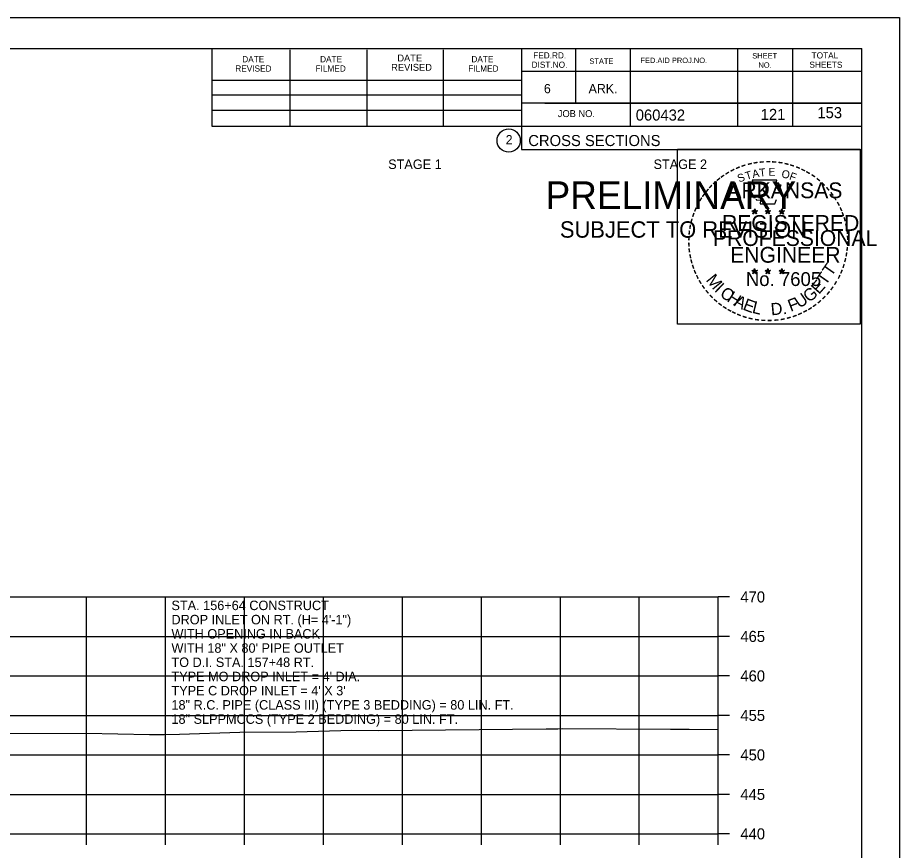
# Model space of a CAD drawing. Extents: x 1538688 to 1540766, y 656250 to 671912.
# Drawn here: x 1538909.5 to 1539021.1, y 666259.3 to 666364.8 of the extents above; entities that cross this region are included whole.
import ezdxf

# ---------------------------------------------------------------- set-up
doc = ezdxf.new("R2010")
doc.units = 0
for name, color, linetype in [('18', 7, 'Continuous'), ('22', 7, 'Continuous'), ('26', 7, 'Continuous'), ('40', 7, 'Continuous'), ('7', 7, 'Continuous'), ('8', 7, 'Continuous'), ('9', 7, 'Continuous'), ('Borings', 7, 'Continuous'), ('Default', 7, 'Continuous'), ('Horizontal Alignment', 7, 'Continuous'), ('RipRap', 7, 'Continuous')]:
    doc.layers.add(name, color=color, linetype=linetype)

msp = doc.modelspace()

# ---------------------------------------------------------------- linework, layer by layer
at = {"layer": '18'}
msp.add_lwpolyline([(1538906.37, 666274.14), (1538918.13, 666274.18), (1538918.14, 666274.18), (1538918.14, 666274.18), (1538918.15, 666274.17), (1538926.15, 666274.02), (1538928.01, 666274), (1538929.97, 666274.05), (1538937.6, 666274.31), (1538944.72, 666274.34), (1538951.78, 666274.55), (1538955.14, 666274.53), (1538976.38, 666274.73), (1538977.88, 666274.74), (1538978.43, 666274.76), (1538992.15, 666274.68), (1538992.27, 666274.68), (1538994.51, 666274.67), (1538998.18, 666274.65)], dxfattribs=at)
at = {"layer": '22'}
for p, q in [((1538718.18, 666291.43), (1538998.18, 666291.43)), ((1538918.18, 666261.43), (1538918.18, 666291.43)), ((1538928.18, 666261.43), (1538928.18, 666291.43)), ((1538938.18, 666261.43), (1538938.18, 666291.43)), ((1538948.18, 666261.43), (1538948.18, 666291.43)), ((1538958.18, 666261.43), (1538958.18, 666291.43)), ((1538968.18, 666261.43), (1538968.18, 666291.43)), ((1538978.18, 666261.43), (1538978.18, 666291.43)), ((1538988.18, 666261.43), (1538988.18, 666291.43)), ((1538998.18, 666261.43), (1538998.18, 666291.43)), ((1538718.18, 666286.43), (1538998.18, 666286.43)), ((1538718.18, 666281.43), (1538998.18, 666281.43)), ((1538718.18, 666276.43), (1538998.18, 666276.43)), ((1538718.18, 666271.43), (1538998.18, 666271.43)), ((1538718.18, 666266.43), (1538998.18, 666266.43)), ((1538718.18, 666261.43), (1538998.18, 666261.43))]:
    msp.add_line(p, q, dxfattribs=at)
at = {"layer": '26'}
msp.add_line((1538687.78, 666364.78), (1539021.11, 666364.78), dxfattribs=at)
for points in [[(1538687.77, 666364.78), (1539021.11, 666364.78), (1539021.11, 666151.45), (1538687.77, 666151.45)], [(1538993.03, 666348.12), (1539016.13, 666348.12), (1539016.13, 666325.97), (1538993.03, 666325.97)]]:
    msp.add_lwpolyline(points, close=True, dxfattribs=at)
at = {"layer": '8'}
for p, q in [((1539002.44, 666340.33), (1539002.79, 666340.22)), ((1539002.44, 666340.33), (1539002.69, 666340.29)), ((1539002.44, 666340.33), (1539002.68, 666340.21)), ((1539002.57, 666339.93), (1539002.79, 666340.22)), ((1539002.57, 666339.93), (1539002.7, 666340.17)), ((1539002.57, 666339.93), (1539002.79, 666340.14)), ((1539002.79, 666340.59), (1539002.75, 666340.34)), ((1539002.79, 666340.22), (1539002.79, 666340.59)), ((1539002.79, 666340.59), (1539002.84, 666340.34)), ((1539003.13, 666340.33), (1539002.79, 666340.22)), ((1539003, 666339.93), (1539002.79, 666340.22)), ((1539003, 666339.93), (1539002.79, 666340.14)), ((1539003.13, 666340.33), (1539002.85, 666340.29)), ((1539003, 666339.93), (1539002.86, 666340.22)), ((1539003.13, 666340.33), (1539002.93, 666340.23)), ((1539004.11, 666340.33), (1539004.46, 666340.22)), ((1539004.11, 666340.33), (1539004.36, 666340.29)), ((1539004.11, 666340.33), (1539004.35, 666340.21)), ((1539004.24, 666339.93), (1539004.46, 666340.22)), ((1539004.24, 666339.93), (1539004.37, 666340.17)), ((1539004.24, 666339.93), (1539004.46, 666340.14)), ((1539004.46, 666340.59), (1539004.42, 666340.34)), ((1539004.46, 666340.22), (1539004.46, 666340.59)), ((1539004.46, 666340.59), (1539004.51, 666340.34)), ((1539004.8, 666340.33), (1539004.46, 666340.22)), ((1539004.67, 666339.93), (1539004.46, 666340.22)), ((1539004.67, 666339.93), (1539004.46, 666340.14)), ((1539004.8, 666340.33), (1539004.52, 666340.29)), ((1539004.67, 666339.93), (1539004.53, 666340.22)), ((1539004.8, 666340.33), (1539004.6, 666340.23)), ((1539005.87, 666340.32), (1539006.22, 666340.21)), ((1539005.87, 666340.32), (1539006.13, 666340.28)), ((1539005.87, 666340.32), (1539006.11, 666340.2)), ((1539006.01, 666339.91), (1539006.22, 666340.21)), ((1539006.01, 666339.91), (1539006.13, 666340.16)), ((1539006.01, 666339.91), (1539006.22, 666340.13)), ((1539006.22, 666340.58), (1539006.18, 666340.32)), ((1539006.22, 666340.21), (1539006.22, 666340.58)), ((1539006.22, 666340.58), (1539006.27, 666340.33)), ((1539006.57, 666340.32), (1539006.22, 666340.21)), ((1539006.43, 666339.91), (1539006.22, 666340.21)), ((1539006.43, 666339.91), (1539006.22, 666340.13)), ((1539006.57, 666340.32), (1539006.28, 666340.27)), ((1539006.43, 666339.91), (1539006.3, 666340.21)), ((1539006.57, 666340.32), (1539006.36, 666340.22)), ((1539002.43, 666332.76), (1539002.78, 666332.65)), ((1539002.43, 666332.76), (1539002.69, 666332.72)), ((1539002.43, 666332.76), (1539002.67, 666332.64)), ((1539002.57, 666332.35), (1539002.78, 666332.65)), ((1539002.57, 666332.35), (1539002.69, 666332.6)), ((1539002.57, 666332.35), (1539002.78, 666332.57)), ((1539002.78, 666333.02), (1539002.74, 666332.76)), ((1539002.78, 666332.65), (1539002.78, 666333.02)), ((1539002.78, 666333.02), (1539002.83, 666332.77)), ((1539003.13, 666332.76), (1539002.78, 666332.65)), ((1539003, 666332.35), (1539002.78, 666332.65)), ((1539003, 666332.35), (1539002.78, 666332.57)), ((1539003.13, 666332.76), (1539002.84, 666332.71)), ((1539003, 666332.35), (1539002.86, 666332.64)), ((1539003.13, 666332.76), (1539002.93, 666332.66)), ((1539004.1, 666332.76), (1539004.45, 666332.65)), ((1539004.1, 666332.76), (1539004.36, 666332.72)), ((1539004.1, 666332.76), (1539004.34, 666332.64)), ((1539004.24, 666332.35), (1539004.45, 666332.65)), ((1539004.24, 666332.35), (1539004.36, 666332.6)), ((1539004.24, 666332.35), (1539004.45, 666332.57)), ((1539004.45, 666333.02), (1539004.41, 666332.76)), ((1539004.45, 666332.65), (1539004.45, 666333.02)), ((1539004.45, 666333.02), (1539004.5, 666332.77)), ((1539004.8, 666332.76), (1539004.45, 666332.65)), ((1539004.67, 666332.35), (1539004.45, 666332.65)), ((1539004.67, 666332.35), (1539004.45, 666332.57)), ((1539004.8, 666332.76), (1539004.51, 666332.71)), ((1539004.67, 666332.35), (1539004.53, 666332.64)), ((1539004.8, 666332.76), (1539004.6, 666332.66)), ((1539005.87, 666332.75), (1539006.22, 666332.64)), ((1539005.87, 666332.75), (1539006.12, 666332.71)), ((1539005.87, 666332.75), (1539006.11, 666332.63)), ((1539006, 666332.34), (1539006.22, 666332.64)), ((1539006, 666332.34), (1539006.13, 666332.59)), ((1539006, 666332.34), (1539006.22, 666332.56)), ((1539006.22, 666333.01), (1539006.18, 666332.75)), ((1539006.22, 666332.64), (1539006.22, 666333.01)), ((1539006.22, 666333.01), (1539006.27, 666332.76)), ((1539006.57, 666332.75), (1539006.22, 666332.64)), ((1539006.43, 666332.34), (1539006.22, 666332.64)), ((1539006.43, 666332.34), (1539006.22, 666332.56)), ((1539006.57, 666332.75), (1539006.28, 666332.7)), ((1539006.43, 666332.34), (1539006.3, 666332.63)), ((1539006.57, 666332.75), (1539006.36, 666332.65))]:
    msp.add_line(p, q, dxfattribs=at)
for points in [[(1539002.48, 666344.21), (1539002.75, 666343.39)], [(1539005.99, 666343.29), (1539006.13, 666343.57), (1539005.45, 666343.55), (1539005.6, 666344.21), (1539002.48, 666344.21)], [(1539002.97, 666341.79), (1539002.97, 666341.7), (1539003.53, 666341.68), (1539003.48, 666341.21), (1539005.35, 666341.21), (1539005.55, 666341.75)], [(1539002.79, 666340.59), (1539003, 666339.93), (1539002.44, 666340.33), (1539003.13, 666340.33), (1539002.57, 666339.93), (1539002.79, 666340.59)], [(1539004.46, 666340.59), (1539004.67, 666339.93), (1539004.11, 666340.33), (1539004.8, 666340.33), (1539004.24, 666339.93), (1539004.46, 666340.59)], [(1539006.22, 666340.58), (1539006.43, 666339.91), (1539005.87, 666340.32), (1539006.57, 666340.32), (1539006.01, 666339.91), (1539006.22, 666340.58)], [(1539002.78, 666333.02), (1539003, 666332.35), (1539002.43, 666332.76), (1539003.13, 666332.76), (1539002.57, 666332.35), (1539002.78, 666333.02)], [(1539004.45, 666333.02), (1539004.67, 666332.35), (1539004.1, 666332.76), (1539004.8, 666332.76), (1539004.24, 666332.35), (1539004.45, 666333.02)], [(1539006.22, 666333.01), (1539006.43, 666332.34), (1539005.87, 666332.75), (1539006.57, 666332.75), (1539006, 666332.34), (1539006.22, 666333.01)]]:
    msp.add_lwpolyline(points, dxfattribs=at)
for centre, radius in [((1539002.79, 666340.22), 0.172), ((1539002.79, 666340.22), 0.145), ((1539002.79, 666340.22), 0.116), ((1539002.79, 666340.22), 0.0991), ((1539002.79, 666340.22), 0.0747), ((1539002.79, 666340.22), 0.0495), ((1539002.79, 666340.22), 0.0296), ((1539004.46, 666340.22), 0.172), ((1539004.46, 666340.22), 0.145), ((1539004.46, 666340.22), 0.116), ((1539004.46, 666340.22), 0.0991), ((1539004.46, 666340.22), 0.0747), ((1539004.46, 666340.22), 0.0495), ((1539004.46, 666340.22), 0.0296), ((1539006.22, 666340.21), 0.172), ((1539006.22, 666340.21), 0.145), ((1539006.22, 666340.21), 0.116), ((1539006.22, 666340.21), 0.0991), ((1539006.22, 666340.21), 0.0747), ((1539006.22, 666340.21), 0.0495), ((1539006.22, 666340.21), 0.0296), ((1539002.78, 666332.65), 0.172), ((1539002.78, 666332.65), 0.145), ((1539002.78, 666332.65), 0.116), ((1539002.78, 666332.65), 0.0991), ((1539002.78, 666332.65), 0.0747), ((1539002.78, 666332.65), 0.0495), ((1539002.78, 666332.65), 0.0296), ((1539004.45, 666332.65), 0.172), ((1539004.45, 666332.65), 0.145), ((1539004.45, 666332.65), 0.116), ((1539004.45, 666332.65), 0.0991), ((1539004.45, 666332.65), 0.0747), ((1539004.45, 666332.65), 0.0495), ((1539004.45, 666332.65), 0.0296), ((1539006.22, 666332.64), 0.172), ((1539006.22, 666332.64), 0.145), ((1539006.22, 666332.64), 0.116), ((1539006.22, 666332.64), 0.0991), ((1539006.22, 666332.64), 0.0747), ((1539006.22, 666332.64), 0.0495), ((1539006.22, 666332.64), 0.0296)]:
    msp.add_circle(centre, radius, dxfattribs=at)
at = {"layer": 'Borings'}
for p, q in [((1538998.18, 666261.43), (1538998.18, 666291.43)), ((1538999.58, 666291.43), (1538998.18, 666291.43)), ((1538999.58, 666286.43), (1538998.18, 666286.43)), ((1538999.58, 666281.43), (1538998.18, 666281.43)), ((1538999.58, 666276.43), (1538998.18, 666276.43)), ((1538999.58, 666271.43), (1538998.18, 666271.43)), ((1538999.58, 666266.43), (1538998.18, 666266.43)), ((1538718.18, 666261.43), (1538998.18, 666261.43)), ((1538918.18, 666260.03), (1538918.18, 666261.43)), ((1538928.18, 666260.03), (1538928.18, 666261.43)), ((1538938.18, 666260.03), (1538938.18, 666261.43)), ((1538948.18, 666260.03), (1538948.18, 666261.43)), ((1538958.18, 666260.03), (1538958.18, 666261.43)), ((1538968.18, 666260.03), (1538968.18, 666261.43)), ((1538978.18, 666260.03), (1538978.18, 666261.43)), ((1538988.18, 666260.03), (1538988.18, 666261.43)), ((1538998.18, 666260.03), (1538998.18, 666261.43)), ((1538999.58, 666261.43), (1538998.18, 666261.43))]:
    msp.add_line(p, q, dxfattribs=at)
at = {"layer": 'RipRap'}
for p, q in [((1538700.18, 666360.89), (1539016.36, 666360.89)), ((1538934.1, 666351.01), (1538934.1, 666360.89)), ((1538943.96, 666351.01), (1538943.96, 666360.69)), ((1538953.72, 666351.01), (1538953.72, 666360.69)), ((1538963.4, 666351.01), (1538963.4, 666360.69)), ((1538973.26, 666360.89), (1538973.26, 666348.09)), ((1538980.1, 666360.89), (1538980.1, 666353.95)), ((1538987.04, 666360.89), (1538987.04, 666351.01)), ((1539000.62, 666360.89), (1539000.62, 666351.01)), ((1539007.56, 666360.89), (1539007.56, 666351.01)), ((1539016.36, 666155.43), (1539016.36, 666360.89)), ((1539016.36, 666357.95), (1538973.26, 666357.95)), ((1539016.36, 666357.97), (1539016.36, 666357.97)), ((1538934.1, 666356.87), (1538973.26, 666356.87)), ((1538934.1, 666355.01), (1538973.26, 666355.01)), ((1539016.36, 666353.95), (1538973.26, 666353.95)), ((1538976.22, 666353.95), (1539016.36, 666353.95)), ((1538934.1, 666351.01), (1538934.1, 666353.07)), ((1538934.1, 666353.07), (1538973.26, 666353.07)), ((1539016.36, 666351.01), (1538934.1, 666351.01)), ((1538973.26, 666348.09), (1539016.36, 666348.09))]:
    msp.add_line(p, q, dxfattribs=at)
msp.add_circle((1538971.64, 666349.22), 1.47, dxfattribs=at)

# ---------------------------------------------------------------- texts
at = {"layer": '40'}
for s, p in [('STA. 156+64 CONSTRUCT', (1538928.94, 666289.76)), ('DROP INLET ON RT. (H= 4\'-1")', (1538928.94, 666287.96)), ('WITH OPENING IN BACK', (1538928.94, 666286.16)), ('WITH 18" X 80\' PIPE OUTLET', (1538928.94, 666284.36)), ('TO D.I. STA. 157+48 RT.', (1538928.94, 666282.56)), ("TYPE MO DROP INLET = 4' DIA.", (1538928.94, 666280.76)), ("TYPE C DROP INLET = 4' X 3'", (1538928.94, 666278.96)), ('18" R.C. PIPE (CLASS III) (TYPE 3 BEDDING) = 80 LIN. FT.', (1538928.94, 666277.16)), ('18" SLPPMCCS (TYPE 2 BEDDING) = 80 LIN. FT.', (1538928.94, 666275.36))]:
    msp.add_text(s, height=1.2, dxfattribs=at).set_placement(p)
at = {"layer": '7'}
for s, p in [('153', (1539010.73, 666352.05)), ('121', (1539003.55, 666351.83))]:
    msp.add_text(s, height=1.4, dxfattribs=at).set_placement(p)
at = {"layer": '8'}
for s, height, rotation, p in [('-', 1.6, 28.7918, (1538999.96, 666344.75)), ('-', 1.6, 24.3072, (1539000.59, 666345.07)), ('-', 1.6, 19.1761, (1539001.23, 666345.34)), ('-', 1.6, 13.6301, (1539001.98, 666345.58)), ('-', 1.6, 10.2193, (1539002.66, 666345.74)), ('T', 1, 6.0228, (1539003.42, 666344.64)), ('-', 1.6, 5.8968, (1539003.38, 666345.85)), ('-', 1.6, 0.1862, (1539004.16, 666345.92)), ('E', 1, 0.8323, (1539004.53, 666344.75)), ('-', 1.6, 357.743, (1539004.88, 666345.91)), ('-', 1.6, 352.1617, (1539005.62, 666345.86)), ('-', 1.6, 347.2049, (1539006.34, 666345.74)), ('-', 1.6, 342.3362, (1539006.98, 666345.59)), ('-', 1.6, 337.8551, (1539007.71, 666345.36)), ('-', 1.6, 334.1211, (1539008.34, 666345.09)), ('-', 1.6, 38.9507, (1538998.31, 666343.61)), ('-', 1.6, 36.2317, (1538998.79, 666343.99)), ('-', 1.6, 34.0636, (1538999.36, 666344.38)), ('S', 1, 21.594, (1539000.83, 666343.89)), ('T', 1, 16.4036, (1539001.75, 666344.22)), ('A', 1, 11.2132, (1539002.57, 666344.47)), ('O', 1, 350.4515, (1539006.13, 666344.54)), ('F', 1, 340.0707, (1539007.09, 666344.31)), ('-', 1.6, 329.6409, (1539008.92, 666344.81)), ('-', 1.6, 325.8627, (1539009.57, 666344.45)), ('-', 1.6, 48.423, (1538997.43, 666342.72)), ('-', 1.6, 42.9622, (1538997.88, 666343.19)), ('ARKANSAS', 2, 360, (1538999.33, 666341.92)), ('-', 1.6, 320.5297, (1539010.18, 666344.02)), ('-', 1.6, 315.5786, (1539010.77, 666343.53)), ('-', 1.6, 54.2325, (1538996.61, 666341.66)), ('-', 1.6, 50.6142, (1538997.03, 666342.23)), ('-', 1.6, 309.8797, (1539011.34, 666342.98)), ('-', 1.6, 306.6522, (1539011.87, 666342.38)), ('-', 1.6, 62.8713, (1538995.97, 666340.52)), ('-', 1.6, 58.0706, (1538996.29, 666341.14)), ('-', 1.4, 303.6753, (1539012.35, 666341.81)), ('-', 1.6, 299.6684, (1539012.67, 666341.21)), ('-', 1.6, 72.3945, (1538995.5, 666339.28)), ('-', 1.6, 67.7743, (1538995.72, 666339.91)), ('DWB', 0.01, 360, (1539002.77, 666340.22)), ('DWB', 0.01, 360, (1539004.44, 666340.22)), ('DWB', 0.01, 360, (1539006.21, 666340.21)), ('-', 1.6, 294.6628, (1539013, 666340.6)), ('-', 1.6, 290.5728, (1539013.25, 666340.02)), ('-', 1.6, 75.461, (1538995.3, 666338.57)), ('REGISTERED', 2, 360, (1538998.65, 666337.78)), ('-', 1.6, 285.1233, (1539013.49, 666339.44)), ('-', 1.6, 81.2013, (1538995.17, 666337.85)), ('PROFESSIONAL', 2, 360, (1538997.51, 666335.87)), ('-', 1.6, 280.5493, (1539013.69, 666338.7)), ('-', 1.6, 276.5962, (1539013.85, 666337.93)), ('-', 1.6, 89.0622, (1538995.07, 666336.46)), ('-', 1.6, 85.1863, (1538995.09, 666337.16)), ('-', 1.6, 274.3301, (1539013.91, 666337.21)), ('-', 1.6, 94.1959, (1538995.1, 666335.74)), ('ENGINEER', 2, 360, (1538999.69, 666333.75)), ('-', 1.6, 263.5172, (1539013.93, 666335.91)), ('-', 1.6, 269.9407, (1539013.94, 666336.57)), ('-', 1.6, 98.9479, (1538995.17, 666335.07)), ('-', 1.6, 101.7149, (1538995.31, 666334.34)), ('-', 1.6, 260.9953, (1539013.85, 666335.25)), ('-', 1.6, 105.4578, (1538995.47, 666333.74)), ('-', 1.6, 109.0874, (1538995.69, 666333.11)), ('T', 1.54, 55.055, (1539012.5, 666331.92)), ('-', 1.6, 252.8681, (1539013.56, 666333.86)), ('-', 1.6, 255.7626, (1539013.74, 666334.58)), ('-', 1.6, 114.0643, (1538995.94, 666332.51)), ('M', 1.54, 308.9175, (1538996.55, 666331.54)), ('No. 7605', 1.757, 360, (1539001.67, 666330.8)), ('DWB', 0.01, 360, (1539002.77, 666332.65)), ('DWB', 0.01, 360, (1539004.44, 666332.64)), ('DWB', 0.01, 360, (1539006.2, 666332.64)), ('T', 1.54, 55.055, (1539011.77, 666330.8)), ('-', 1.6, 247.8887, (1539013.34, 666333.18)), ('-', 1.6, 115.7289, (1538996.24, 666331.9)), ('-', 1.6, 120.4471, (1538996.6, 666331.31)), ('I', 1.54, 316.4636, (1538997.6, 666330.22)), ('E', 1.54, 48.7313, (1539010.93, 666329.67)), ('-', 1.6, 239.0712, (1539012.68, 666331.8)), ('-', 1.6, 244.6197, (1539013.08, 666332.55)), ('-', 1.6, 125.8934, (1538997, 666330.75)), ('-', 1.6, 130.7181, (1538997.47, 666330.2)), ('C', 1.54, 324.0197, (1538998.27, 666329.6)), ('H', 1.54, 327.5342, (1538999.18, 666328.94)), ('G', 1.54, 38.2173, (1539009.67, 666328.65)), ('-', 1.6, 231.2538, (1539011.85, 666330.58)), ('-', 1.6, 233.8452, (1539012.28, 666331.15)), ('-', 1.6, 134.2238, (1538997.98, 666329.65)), ('-', 1.6, 138.9338, (1538998.51, 666329.19)), ('A', 1.54, 332.5513, (1539000.03, 666328.41)), ('E', 1.54, 339.2068, (1539001.19, 666327.84)), ('F', 1.54, 20.8202, (1539007.34, 666327.52)), ('U', 1.54, 34.4052, (1539008.47, 666327.92)), ('-', 1.6, 221.0851, (1539010.85, 666329.51)), ('-', 1.6, 225.7653, (1539011.37, 666330.02)), ('-', 1.6, 144.6463, (1538999.06, 666328.78)), ('-', 1.6, 148.0898, (1538999.63, 666328.41)), ('-', 1.6, 151.5704, (1539000.2, 666328.09)), ('L', 1.54, 346.2929, (1539002.38, 666327.42)), ('D.', 1.54, 5.2602, (1539004.89, 666327.08)), ('-', 1.6, 207.3568, (1539009.21, 666328.31)), ('-', 1.6, 212.2491, (1539009.77, 666328.65)), ('-', 1.6, 215.7363, (1539010.3, 666329.04)), ('-', 1.6, 154.6002, (1539000.73, 666327.84)), ('-', 1.6, 158.5612, (1539001.35, 666327.59)), ('-', 1.6, 162.7983, (1539002.04, 666327.37)), ('-', 1.6, 167.5555, (1539002.75, 666327.21)), ('-', 1.6, 191.2858, (1539006.56, 666327.27)), ('-', 1.6, 195.4743, (1539007.29, 666327.47)), ('-', 1.6, 200.7184, (1539007.97, 666327.71)), ('-', 1.6, 204.2516, (1539008.59, 666327.99)), ('-', 1.6, 173.1155, (1539003.52, 666327.1)), ('-', 1.6, 176.5183, (1539004.27, 666327.05)), ('-', 1.6, 181.5918, (1539005.02, 666327.06)), ('-', 1.6, 185.8167, (1539005.83, 666327.14))]:
    msp.add_text(s, height=height, rotation=rotation, dxfattribs=at).set_placement(p)
at = {"layer": '9'}
for s, height, p in [('PRELIMINARY', 3.5, (1538976.31, 666340.55)), ('DWB', 0.01, (1538977.06, 666342.4)), ('SUBJECT TO REVISION', 2.0751, (1538978.12, 666336.92))]:
    msp.add_text(s, height=height, rotation=360, dxfattribs=at).set_placement(p)
at = {"layer": 'Default'}
for s, p in [('STAGE 1', (1538956.38, 666345.62)), ('STAGE 2', (1538989.98, 666345.62))]:
    msp.add_text(s, height=1.2, dxfattribs=at).set_placement(p)
at = {"layer": 'Horizontal Alignment'}
for s, p in [('470', (1539000.98, 666290.73)), ('465', (1539000.98, 666285.73)), ('460', (1539000.98, 666280.73)), ('455', (1539000.98, 666275.73)), ('450', (1539000.98, 666270.73)), ('445', (1539000.98, 666265.73)), ('440', (1539000.98, 666260.73))]:
    msp.add_text(s, height=1.4, dxfattribs=at).set_placement(p)
at = {"layer": 'RipRap'}
for s, height, p in [('FED.RD.', 0.782, (1538974.74, 666359.61)), ('SHEET', 0.684, (1539002.48, 666359.61)), ('TOTAL', 0.782, (1539010, 666359.61)), ('DATE', 0.782, (1538937.9, 666359.13)), ('DATE', 0.782, (1538947.76, 666359.13)), ('DATE', 0.879, (1538957.54, 666359.23)), ('DATE', 0.782, (1538966.92, 666359.13)), ('DIST.NO.', 0.782, (1538974.54, 666358.43)), ('STATE', 0.684, (1538981.86, 666358.93)), ('FED.AID PROJ.NO.', 0.684, (1538988.32, 666359.03)), ('NO.', 0.684, (1539003.26, 666358.43)), ('SHEETS', 0.782, (1539009.72, 666358.43)), ('REVISED', 0.782, (1538937.02, 666357.95)), ('FILMED', 0.782, (1538947.18, 666357.95)), ('REVISED', 0.879, (1538956.76, 666358.05)), ('FILMED', 0.782, (1538966.52, 666357.95)), ('6', 1.17, (1538976.1, 666355.21)), ('ARK.', 1.172, (1538981.76, 666355.21)), ('JOB NO.', 0.879, (1538977.86, 666352.19)), ('060432', 1.4, (1538987.73, 666351.75)), ('2', 1.17, (1538971.26, 666348.74)), ('CROSS SECTIONS', 1.4, (1538974.12, 666348.52))]:
    msp.add_text(s, height=height, rotation=360, dxfattribs=at).set_placement(p)

doc.saveas('drawing.dxf')
